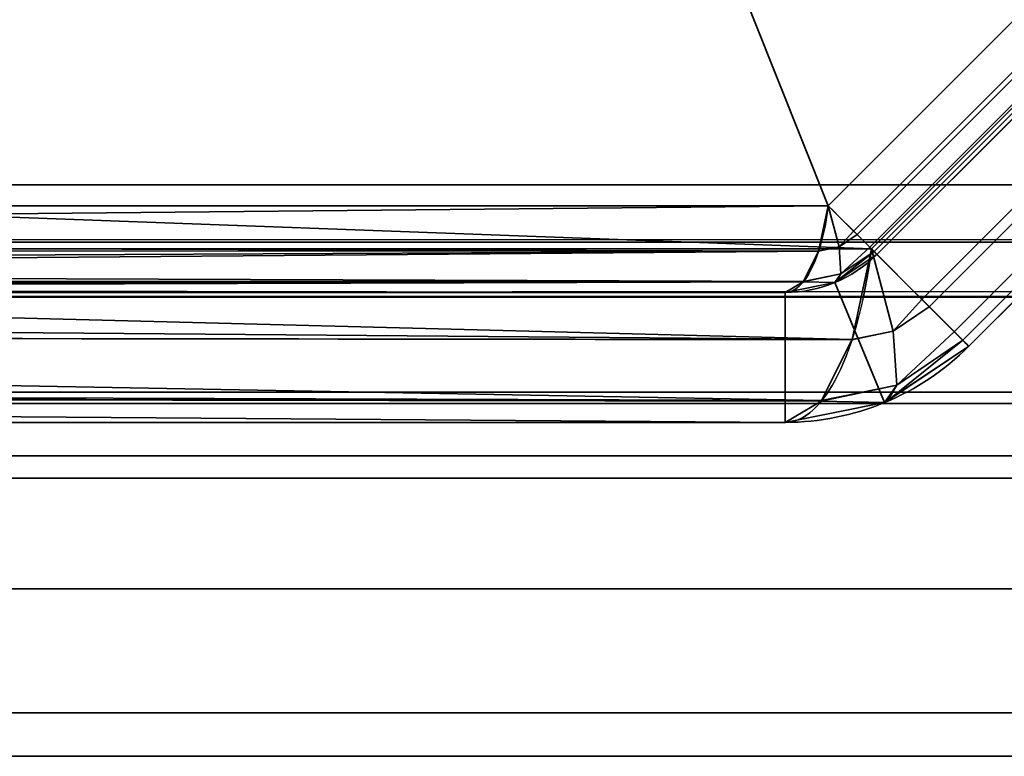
# Model space of a CAD drawing. Header units: millimetres. Extents: x -603 to 3703, y -115 to 249.
# Tile 688 of 1056: x 2475.89 to 2481.2, y -33.3 to -29.33. Entities that reach past the tile are written whole.
import ezdxf

# ---------------------------------------------------------------- set-up
doc = ezdxf.new("R2010")
doc.units = ezdxf.units.MM
doc.layers.add('151', color=7, linetype='Continuous', true_color=0xffffff)

# ---------------------------------------------------------------- blocks, each defined once
blk = doc.blocks.new('UG_SURFACE_204')
at = {"layer": '151', "color": 252, "linetype": 'Continuous', "lineweight": 35}
for points in [[(2470.8676, -6.8266, 1160.357), (2460.8266, -16.8675, 1160.357), (2460.8266, -30.3324, 1165.4195), (2480.2525, -30.3324, 1172.7232)], [(2480.2525, -30.3324, 1172.7232), (2484.3323, -26.2525, 1172.7232), (2484.3323, -6.8266, 1165.4195), (2470.8676, -6.8266, 1160.357)], [(2484.3323, -26.2525, 999.7768), (2480.2525, -30.3324, 999.7768), (2460.8266, -30.3324, 1007.0806), (2460.8266, -16.8675, 1012.143)], [(2484.5648, -26.4849, 1172.1051), (2480.485, -30.5648, 1172.1051), (2461.5266, -29.8676, 1164.7152), (2461.5266, -17.1575, 1159.9364)], [(2461.5266, -17.1575, 1012.5636), (2461.5266, -29.8676, 1007.7848), (2480.485, -30.5648, 1000.3949), (2484.5648, -26.4849, 1000.3949)], [(2480.3889, -30.4687, 1172.884), (2484.4687, -26.3888, 1172.884), (2484.3323, -26.2525, 1172.7232), (2480.2525, -30.3324, 1172.7232)], [(2484.4687, -26.3888, 999.616), (2480.3889, -30.4687, 999.616), (2480.2525, -30.3324, 999.7768), (2484.3323, -26.2525, 999.7768)], [(2484.4882, -26.4084, 1172.9071), (2484.4687, -26.3888, 1172.884), (2480.3889, -30.4687, 1172.884), (2480.4084, -30.4883, 1172.9071)], [(2480.4084, -30.4883, 999.5928), (2480.3889, -30.4687, 999.616), (2484.4687, -26.3888, 999.616), (2484.4882, -26.4084, 999.5928)], [(2480.4084, -30.4883, 1172.9071), (2480.4761, -30.556, 1173.0992), (2484.556, -26.4761, 1173.0992), (2484.4882, -26.4084, 1172.9071)], [(2484.4882, -26.4084, 999.5928), (2484.556, -26.4761, 999.4008), (2480.4761, -30.556, 999.4008), (2480.4084, -30.4883, 999.5928)], [(2484.5788, -26.499, 1173.1642), (2484.556, -26.4761, 1173.0992), (2480.4761, -30.556, 1173.0992), (2480.499, -30.5789, 1173.1642)], [(2480.499, -30.5789, 999.3358), (2480.4761, -30.556, 999.4008), (2484.556, -26.4761, 999.4008), (2484.5788, -26.499, 999.3358)], [(2484.8373, -26.7575, 1172.4267), (2480.7575, -30.8374, 1172.4267), (2480.485, -30.5648, 1172.1051), (2484.5648, -26.4849, 1172.1051)], [(2480.7575, -30.8374, 1000.0733), (2484.8373, -26.7575, 1000.0733), (2484.5648, -26.4849, 1000.3949), (2480.485, -30.5648, 1000.3949)], [(2480.499, -30.5789, 1173.1642), (2480.515, -30.595, 1173.3412), (2484.5951, -26.5151, 1173.3412), (2484.5788, -26.499, 1173.1642)], [(2484.5788, -26.499, 999.3358), (2484.5951, -26.5151, 999.1588), (2480.515, -30.595, 999.1588), (2480.499, -30.5789, 999.3358)], [(2484.5951, -26.5151, 1173.3412), (2480.515, -30.595, 1173.3412), (2480.515, -30.595, 1191.25), (2484.5951, -26.5151, 1191.25)], [(2480.515, -30.595, 999.1588), (2484.5951, -26.5151, 999.1588), (2484.5951, -26.5151, 981.25), (2480.515, -30.595, 981.25)], [(2484.5951, -26.5151, 1191.25), (2480.515, -30.595, 1191.25), (2481.01, -31.09, 1191.25), (2485.09, -27.01, 1191.25)], [(2485.09, -27.01, 981.25), (2481.01, -31.09, 981.25), (2480.515, -30.595, 981.25), (2484.5951, -26.5151, 981.25)], [(2480.7968, -30.8767, 1172.4731), (2480.7575, -30.8374, 1172.4267), (2484.8373, -26.7575, 1172.4267), (2484.8766, -26.7968, 1172.4731)], [(2484.8766, -26.7968, 1000.0269), (2484.8373, -26.7575, 1000.0733), (2480.7575, -30.8374, 1000.0733), (2480.7968, -30.8767, 1000.0269)], [(2484.8766, -26.7968, 1172.4731), (2485.0121, -26.9321, 1172.8572), (2480.932, -31.012, 1172.8572), (2480.7968, -30.8767, 1172.4731)], [(2480.7968, -30.8767, 1000.0269), (2480.932, -31.012, 999.6428), (2485.0121, -26.9321, 999.6428), (2484.8766, -26.7968, 1000.0269)], [(2480.978, -31.0578, 1172.9873), (2480.932, -31.012, 1172.8572), (2485.0121, -26.9321, 1172.8572), (2485.0578, -26.9779, 1172.9873)], [(2485.0578, -26.9779, 999.5127), (2485.0121, -26.9321, 999.6428), (2480.932, -31.012, 999.6428), (2480.978, -31.0578, 999.5127)], [(2485.0578, -26.9779, 1172.9873), (2485.09, -27.01, 1173.3412), (2481.01, -31.09, 1173.3412), (2480.978, -31.0578, 1172.9873)], [(2480.978, -31.0578, 999.5127), (2481.01, -31.09, 999.1588), (2485.09, -27.01, 999.1588), (2485.0578, -26.9779, 999.5127)], [(2481.01, -31.09, 1173.3412), (2485.09, -27.01, 1173.3412), (2485.09, -27.01, 1191.25), (2481.01, -31.09, 1191.25)], [(2485.09, -27.01, 999.1588), (2481.01, -31.09, 999.1588), (2481.01, -31.09, 981.25), (2485.09, -27.01, 981.25)], [(2480.485, -30.5648, 1172.1051), (2461.4074, -30.5648, 1164.9325), (2461.5266, -29.8676, 1164.7152)], [(2461.5266, -29.8676, 1007.7848), (2461.4074, -30.5648, 1007.5675), (2480.485, -30.5648, 1000.3949)], [(2480.2525, -30.3324, 1172.7232), (2460.8266, -30.3324, 1165.4195), (2460.7909, -30.5217, 1165.5146)], [(2460.7909, -30.5217, 1165.5146), (2480.2003, -30.5765, 1172.8617), (2480.2525, -30.3324, 1172.7232)], [(2480.2525, -30.3324, 999.7768), (2480.2003, -30.5765, 999.6383), (2460.7909, -30.5217, 1006.9854)], [(2460.7909, -30.5217, 1006.9854), (2460.8266, -30.3324, 1007.0806), (2480.2525, -30.3324, 999.7768)], [(2480.3112, -30.5545, 999.6045), (2480.2001, -30.578, 999.6375), (2480.2003, -30.5765, 999.6383), (2480.2525, -30.3324, 999.7768)], [(2480.3112, -30.5545, 1172.8954), (2480.2525, -30.3324, 1172.7232), (2480.2003, -30.5765, 1172.8617)], [(2480.3889, -30.4687, 1172.884), (2480.2525, -30.3324, 1172.7232), (2480.3112, -30.5545, 1172.8954)], [(2480.3112, -30.5545, 999.6045), (2480.2525, -30.3324, 999.7768), (2480.3889, -30.4687, 999.616)], [(2480.3112, -30.5545, 1172.8954), (2480.4084, -30.4883, 1172.9071), (2480.3889, -30.4687, 1172.884)], [(2480.3889, -30.4687, 999.616), (2480.4084, -30.4883, 999.5928), (2480.3112, -30.5545, 999.6045)], [(2460.7909, -30.5217, 1165.5146), (2460.7728, -30.5714, 1165.5626), (2480.2003, -30.5765, 1172.8617)], [(2480.2003, -30.5765, 999.6383), (2460.7728, -30.5714, 1006.9374), (2460.7909, -30.5217, 1006.9854)], [(2480.4761, -30.556, 1173.0992), (2480.4084, -30.4883, 1172.9071), (2480.3112, -30.5545, 1172.8954), (2480.3209, -30.7002, 1173.1429)], [(2480.3209, -30.7002, 999.3571), (2480.3112, -30.5545, 999.6045), (2480.4084, -30.4883, 999.5928), (2480.4761, -30.556, 999.4008)], [(2480.2001, -30.578, 999.6375), (2460.6915, -30.7352, 1006.721), (2460.7365, -30.6713, 1006.8412)], [(2480.2001, -30.578, 999.6375), (2480.1183, -30.7412, 999.4201), (2460.6915, -30.7352, 1006.721)], [(2480.2001, -30.578, 1172.8625), (2460.7728, -30.5714, 1165.5626), (2460.7365, -30.6713, 1165.6588)], [(2480.2001, -30.578, 999.6375), (2460.7365, -30.6713, 1006.8412), (2460.7728, -30.5714, 1006.9374)], [(2480.1183, -30.7412, 1173.08), (2480.2001, -30.578, 1172.8625), (2460.7365, -30.6713, 1165.6588)], [(2480.2001, -30.578, 1172.8625), (2480.2003, -30.5765, 1172.8617), (2460.7728, -30.5714, 1165.5626)], [(2460.7728, -30.5714, 1006.9374), (2480.2003, -30.5765, 999.6383), (2480.2001, -30.578, 999.6375)], [(2480.3808, -31.0531, 1172.3822), (2461.1847, -30.895, 1165.0285), (2461.4074, -30.5648, 1164.9325)], [(2461.4074, -30.5648, 1007.5675), (2461.1847, -30.895, 1007.4716), (2480.3808, -31.0531, 1000.1178)], [(2461.4074, -30.5648, 1164.9325), (2480.485, -30.5648, 1172.1051), (2480.3808, -31.0531, 1172.3822)], [(2480.3808, -31.0531, 1000.1178), (2480.485, -30.5648, 1000.3949), (2461.4074, -30.5648, 1007.5675)], [(2480.3209, -30.7002, 1173.1429), (2480.3112, -30.5545, 1172.8954), (2480.2001, -30.578, 1172.8625), (2480.1183, -30.7412, 1173.08)], [(2480.1183, -30.7412, 999.4201), (2480.2001, -30.578, 999.6375), (2480.3112, -30.5545, 999.6045), (2480.3209, -30.7002, 999.3571)], [(2480.2003, -30.5765, 1172.8617), (2480.2001, -30.578, 1172.8625), (2480.3112, -30.5545, 1172.8954)], [(2480.2957, -30.7416, 1173.3412), (2480.515, -30.595, 1173.3412), (2480.499, -30.5789, 1173.1642)], [(2480.499, -30.5789, 1173.1642), (2480.3209, -30.7002, 1173.1429), (2480.2957, -30.7416, 1173.3412)], [(2480.2957, -30.7416, 999.1588), (2480.3209, -30.7002, 999.3571), (2480.499, -30.5789, 999.3358)], [(2480.499, -30.5789, 999.3358), (2480.515, -30.595, 999.1588), (2480.2957, -30.7416, 999.1588)], [(2480.3209, -30.7002, 1173.1429), (2480.499, -30.5789, 1173.1642), (2480.4761, -30.556, 1173.0992)], [(2480.4761, -30.556, 999.4008), (2480.499, -30.5789, 999.3358), (2480.3209, -30.7002, 999.3571)], [(2480.3808, -31.0531, 1172.3822), (2480.485, -30.5648, 1172.1051), (2480.6023, -31.0091, 1172.4497)], [(2480.6023, -31.0091, 1000.0502), (2480.485, -30.5648, 1000.3949), (2480.3808, -31.0531, 1000.1178)], [(2480.6023, -31.0091, 1172.4497), (2480.485, -30.5648, 1172.1051), (2480.7575, -30.8374, 1172.4267)], [(2480.7575, -30.8374, 1000.0733), (2480.485, -30.5648, 1000.3949), (2480.6023, -31.0091, 1000.0502)], [(2480.288, -30.7467, 1191.25), (2480.515, -30.595, 1191.25), (2480.515, -30.595, 1173.3412), (2480.2957, -30.7416, 1173.3412)], [(2480.515, -30.595, 981.25), (2480.288, -30.7467, 981.25), (2480.288, -30.7467, 999.1588), (2480.2957, -30.7416, 999.1588)], [(2480.515, -30.595, 1191.25), (2480.288, -30.7467, 1191.25), (2480.5558, -31.3934, 1191.25), (2481.01, -31.09, 1191.25)], [(2481.01, -31.09, 981.25), (2480.5558, -31.3934, 981.25), (2480.288, -30.7467, 981.25), (2480.515, -30.595, 981.25)], [(2480.2957, -30.7416, 999.1588), (2480.515, -30.595, 999.1588), (2480.515, -30.595, 981.25)], [(2460.7365, -30.6713, 1165.6588), (2460.6915, -30.7352, 1165.779), (2480.1183, -30.7412, 1173.08)], [(2480.1173, -30.7431, 999.4175), (2460.5942, -30.8, 1006.4625), (2460.669, -30.767, 1006.6612)], [(2480.1173, -30.7431, 999.4175), (2480.02, -30.8, 999.1588), (2460.5942, -30.8, 1006.4625)], [(2480.1173, -30.7431, 1173.0825), (2460.6915, -30.7352, 1165.779), (2460.669, -30.767, 1165.8388)], [(2480.1173, -30.7431, 999.4175), (2460.669, -30.767, 1006.6612), (2460.6915, -30.7352, 1006.721)], [(2480.02, -30.8, 1173.3412), (2480.1173, -30.7431, 1173.0825), (2460.669, -30.767, 1165.8388)], [(2480.1173, -30.7431, 1173.0825), (2480.1183, -30.7412, 1173.08), (2460.6915, -30.7352, 1165.779)], [(2460.6915, -30.7352, 1006.721), (2480.1183, -30.7412, 999.4201), (2480.1173, -30.7431, 999.4175)], [(2480.1173, -30.7431, 1173.0825), (2480.02, -30.8, 1173.3412), (2480.288, -30.7467, 1173.3412)], [(2480.288, -30.7467, 999.1588), (2480.02, -30.8, 999.1588), (2480.1173, -30.7431, 999.4175)], [(2480.288, -30.7467, 1173.3412), (2480.3209, -30.7002, 1173.1429), (2480.1173, -30.7431, 1173.0825)], [(2480.1183, -30.7412, 1173.08), (2480.1173, -30.7431, 1173.0825), (2480.3209, -30.7002, 1173.1429)], [(2480.3209, -30.7002, 999.3571), (2480.1173, -30.7431, 999.4175), (2480.1183, -30.7412, 999.4201)], [(2480.1173, -30.7431, 999.4175), (2480.3209, -30.7002, 999.3571), (2480.288, -30.7467, 999.1588)], [(2480.288, -30.7467, 1173.3412), (2480.2957, -30.7416, 1173.3412), (2480.3209, -30.7002, 1173.1429)], [(2480.3209, -30.7002, 999.3571), (2480.2957, -30.7416, 999.1588), (2480.288, -30.7467, 999.1588)], [(2480.2957, -30.7416, 1173.3412), (2480.288, -30.7467, 1173.3412), (2480.288, -30.7467, 1191.25)], [(2460.669, -30.767, 1165.8388), (2460.5942, -30.8, 1166.0376), (2480.02, -30.8, 1173.3412)], [(2480.02, -30.8, 1173.3412), (2480.02, -30.8, 1191.25), (2480.288, -30.7467, 1191.25), (2480.288, -30.7467, 1173.3412)], [(2480.02, -30.8, 981.25), (2480.02, -30.8, 999.1588), (2480.288, -30.7467, 999.1588), (2480.288, -30.7467, 981.25)], [(2480.02, -31.5, 1191.25), (2480.5558, -31.3934, 1191.25), (2480.288, -30.7467, 1191.25), (2480.02, -30.8, 1191.25)], [(2480.02, -30.8, 981.25), (2480.288, -30.7467, 981.25), (2480.5558, -31.3934, 981.25), (2480.02, -31.5, 981.25)], [(2460.5942, -30.8, 1006.4625), (2480.02, -30.8, 999.1588), (2480.02, -30.8, 981.25), (2459.6, -30.8, 981.25)], [(2480.02, -31.5, 981.25), (2459.6, -31.5, 981.25), (2459.6, -30.8, 981.25), (2480.02, -30.8, 981.25)], [(2480.02, -30.8, 1173.3412), (2460.5942, -30.8, 1166.0376), (2461, -30.8, 1166.25)], [(2461, -30.8, 1166.25), (2480.02, -30.8, 1191.25), (2480.02, -30.8, 1173.3412)], [(2461, -30.8, 1166.25), (2463.0001, -30.8, 1191.25), (2480.02, -30.8, 1191.25)], [(2480.02, -30.8, 1191.25), (2463.0001, -30.8, 1191.25), (2463.0001, -31.5, 1191.25), (2480.02, -31.5, 1191.25)], [(2480.7575, -30.8374, 1172.4267), (2480.7968, -30.8767, 1172.4731), (2480.6023, -31.0091, 1172.4497)], [(2480.6023, -31.0091, 1000.0502), (2480.7968, -30.8767, 1000.0269), (2480.7575, -30.8374, 1000.0733)], [(2480.3808, -31.0531, 1172.3822), (2460.9883, -31.0309, 1165.1131), (2461.1847, -30.895, 1165.0285)], [(2461.1847, -30.895, 1007.4716), (2460.9883, -31.0309, 1007.3869), (2480.3808, -31.0531, 1000.1178)], [(2480.6216, -31.3003, 1172.9445), (2480.6023, -31.0091, 1172.4497), (2480.7968, -30.8767, 1172.4731), (2480.932, -31.012, 1172.8572)], [(2480.932, -31.012, 999.6428), (2480.7968, -30.8767, 1000.0269), (2480.6023, -31.0091, 1000.0502), (2480.6216, -31.3003, 999.5555)], [(2480.2165, -31.3824, 1172.8187), (2480.3801, -31.056, 1172.3839), (2480.6023, -31.0091, 1172.4497), (2480.6216, -31.3003, 1172.9445)], [(2480.6216, -31.3003, 999.5555), (2480.6023, -31.0091, 1000.0502), (2480.3801, -31.056, 1000.1161), (2480.2165, -31.3824, 999.6814)], [(2480.6023, -31.0091, 1172.4497), (2480.3801, -31.056, 1172.3839), (2480.3808, -31.0531, 1172.3822)], [(2480.3808, -31.0531, 1000.1178), (2480.3801, -31.056, 1000.1161), (2480.6023, -31.0091, 1000.0502)], [(2480.2165, -31.3824, 1172.8187), (2460.5734, -31.3178, 1165.2919), (2460.9883, -31.0309, 1165.1131)], [(2460.9883, -31.0309, 1007.3869), (2460.5734, -31.3178, 1007.2081), (2480.2165, -31.3824, 999.6814)], [(2460.9883, -31.0309, 1165.1131), (2480.3808, -31.0531, 1172.3822), (2480.3801, -31.056, 1172.3839)], [(2460.9883, -31.0309, 1165.1131), (2480.3801, -31.056, 1172.3839), (2480.2165, -31.3824, 1172.8187)], [(2480.2165, -31.3824, 999.6814), (2480.3801, -31.056, 1000.1161), (2460.9883, -31.0309, 1007.3869)], [(2480.3801, -31.056, 1000.1161), (2480.3808, -31.0531, 1000.1178), (2460.9883, -31.0309, 1007.3869)], [(2480.5713, -31.3832, 1173.3412), (2480.6216, -31.3003, 1172.9445), (2480.978, -31.0578, 1172.9873)], [(2480.978, -31.0578, 1172.9873), (2481.01, -31.09, 1173.3412), (2480.5713, -31.3832, 1173.3412)], [(2480.5713, -31.3832, 999.1588), (2481.01, -31.09, 999.1588), (2480.978, -31.0578, 999.5127)], [(2480.978, -31.0578, 999.5127), (2480.6216, -31.3003, 999.5555), (2480.5713, -31.3832, 999.1588)], [(2480.932, -31.012, 1172.8572), (2480.978, -31.0578, 1172.9873), (2480.6216, -31.3003, 1172.9445)], [(2480.6216, -31.3003, 999.5555), (2480.978, -31.0578, 999.5127), (2480.932, -31.012, 999.6428)], [(2481.01, -31.09, 1191.25), (2480.5558, -31.3934, 1191.25), (2480.5558, -31.3934, 1173.3412), (2480.5713, -31.3832, 1173.3412)], [(2480.5558, -31.3934, 981.25), (2481.01, -31.09, 981.25), (2481.01, -31.09, 999.1588), (2480.5713, -31.3832, 999.1588)], [(2480.5713, -31.3832, 1173.3412), (2481.01, -31.09, 1173.3412), (2481.01, -31.09, 1191.25)], [(2480.2165, -31.3824, 1172.8187), (2460.3882, -31.3547, 1165.3718), (2460.5734, -31.3178, 1165.2919)], [(2460.5734, -31.3178, 1007.2081), (2460.3882, -31.3547, 1007.1282), (2480.2165, -31.3824, 999.6814)], [(2480.6216, -31.3003, 1172.9445), (2480.2146, -31.3863, 1172.8238), (2480.2165, -31.3824, 1172.8187)], [(2480.2146, -31.3863, 1172.8238), (2480.6216, -31.3003, 1172.9445), (2480.5558, -31.3934, 1173.3412)], [(2480.5558, -31.3934, 999.1588), (2480.6216, -31.3003, 999.5555), (2480.2146, -31.3863, 999.6762)], [(2480.2165, -31.3824, 999.6814), (2480.2146, -31.3863, 999.6762), (2480.6216, -31.3003, 999.5555)], [(2480.6216, -31.3003, 1172.9445), (2480.5713, -31.3832, 1173.3412), (2480.5558, -31.3934, 1173.3412)], [(2480.5558, -31.3934, 999.1588), (2480.5713, -31.3832, 999.1588), (2480.6216, -31.3003, 999.5555)], [(2480.02, -31.5, 1173.3412), (2459.6589, -31.5, 1165.6859), (2460.3882, -31.3547, 1165.3718)], [(2460.3882, -31.3547, 1007.1282), (2459.6589, -31.5, 1006.8141), (2480.02, -31.5, 999.1588)], [(2460.3882, -31.3547, 1165.3718), (2480.2165, -31.3824, 1172.8187), (2480.2146, -31.3863, 1172.8238)], [(2460.3882, -31.3547, 1165.3718), (2480.2146, -31.3863, 1172.8238), (2480.02, -31.5, 1173.3412)], [(2480.02, -31.5, 999.1588), (2480.2146, -31.3863, 999.6762), (2460.3882, -31.3547, 1007.1282)], [(2480.2146, -31.3863, 999.6762), (2480.2165, -31.3824, 999.6814), (2460.3882, -31.3547, 1007.1282)], [(2480.5558, -31.3934, 1173.3412), (2480.02, -31.5, 1173.3412), (2480.2146, -31.3863, 1172.8238)], [(2480.2146, -31.3863, 999.6762), (2480.02, -31.5, 999.1588), (2480.5558, -31.3934, 999.1588)], [(2480.5558, -31.3934, 1173.3412), (2480.5558, -31.3934, 1191.25), (2480.02, -31.5, 1191.25), (2480.02, -31.5, 1173.3412)], [(2480.5558, -31.3934, 981.25), (2480.5558, -31.3934, 999.1588), (2480.02, -31.5, 999.1588), (2480.02, -31.5, 981.25)], [(2480.5713, -31.3832, 999.1588), (2480.5558, -31.3934, 999.1588), (2480.5558, -31.3934, 981.25)], [(2459.6, -31.5, 981.25), (2480.02, -31.5, 981.25), (2480.02, -31.5, 999.1588), (2459.6589, -31.5, 1006.8141)], [(2461, -31.5, 1166.25), (2459.6589, -31.5, 1165.6859), (2480.02, -31.5, 1173.3412)], [(2480.02, -31.5, 1173.3412), (2480.02, -31.5, 1191.25), (2463.0001, -31.5, 1191.25), (2461, -31.5, 1178.6225)], [(2461, -31.5, 1178.6225), (2461, -31.5, 1166.25), (2480.02, -31.5, 1173.3412)]]:
    blk.add_3dface(points, dxfattribs=at)
blk = doc.blocks.new('UG_SURFACE_220')
at = {"layer": '151', "color": 252, "linetype": 'Continuous', "lineweight": 35}
for points in [[(2470.8676, -6.8266, 1160.357), (2460.8266, -16.8675, 1160.357), (2460.8266, -30.3324, 1165.4195), (2480.2525, -30.3324, 1172.7232)], [(2480.2525, -30.3324, 1172.7232), (2484.3323, -26.2525, 1172.7232), (2484.3323, -6.8266, 1165.4195), (2470.8676, -6.8266, 1160.357)], [(2484.3323, -26.2525, 999.7768), (2480.2525, -30.3324, 999.7768), (2460.8266, -30.3324, 1007.0806), (2460.8266, -16.8675, 1012.143)], [(2484.5648, -26.4849, 1172.1051), (2480.485, -30.5648, 1172.1051), (2461.5266, -29.8676, 1164.7152), (2461.5266, -17.1575, 1159.9364)], [(2461.5266, -17.1575, 1012.5636), (2461.5266, -29.8676, 1007.7848), (2480.485, -30.5648, 1000.3949), (2484.5648, -26.4849, 1000.3949)], [(2480.3889, -30.4687, 1172.884), (2484.4687, -26.3888, 1172.884), (2484.3323, -26.2525, 1172.7232), (2480.2525, -30.3324, 1172.7232)], [(2484.4687, -26.3888, 999.616), (2480.3889, -30.4687, 999.616), (2480.2525, -30.3324, 999.7768), (2484.3323, -26.2525, 999.7768)], [(2484.4882, -26.4084, 1172.9071), (2484.4687, -26.3888, 1172.884), (2480.3889, -30.4687, 1172.884), (2480.4084, -30.4883, 1172.9071)], [(2480.4084, -30.4883, 999.5928), (2480.3889, -30.4687, 999.616), (2484.4687, -26.3888, 999.616), (2484.4882, -26.4084, 999.5928)], [(2480.4084, -30.4883, 1172.9071), (2480.4761, -30.556, 1173.0992), (2484.556, -26.4761, 1173.0992), (2484.4882, -26.4084, 1172.9071)], [(2484.4882, -26.4084, 999.5928), (2484.556, -26.4761, 999.4008), (2480.4761, -30.556, 999.4008), (2480.4084, -30.4883, 999.5928)], [(2484.5788, -26.499, 1173.1642), (2484.556, -26.4761, 1173.0992), (2480.4761, -30.556, 1173.0992), (2480.499, -30.5789, 1173.1642)], [(2480.499, -30.5789, 999.3358), (2480.4761, -30.556, 999.4008), (2484.556, -26.4761, 999.4008), (2484.5788, -26.499, 999.3358)], [(2484.8373, -26.7575, 1172.4267), (2480.7575, -30.8374, 1172.4267), (2480.485, -30.5648, 1172.1051), (2484.5648, -26.4849, 1172.1051)], [(2480.7575, -30.8374, 1000.0733), (2484.8373, -26.7575, 1000.0733), (2484.5648, -26.4849, 1000.3949), (2480.485, -30.5648, 1000.3949)], [(2480.499, -30.5789, 1173.1642), (2480.515, -30.595, 1173.3412), (2484.5951, -26.5151, 1173.3412), (2484.5788, -26.499, 1173.1642)], [(2484.5788, -26.499, 999.3358), (2484.5951, -26.5151, 999.1588), (2480.515, -30.595, 999.1588), (2480.499, -30.5789, 999.3358)], [(2484.5951, -26.5151, 1173.3412), (2480.515, -30.595, 1173.3412), (2480.515, -30.595, 1191.25), (2484.5951, -26.5151, 1191.25)], [(2480.515, -30.595, 999.1588), (2484.5951, -26.5151, 999.1588), (2484.5951, -26.5151, 981.25), (2480.515, -30.595, 981.25)], [(2484.5951, -26.5151, 1191.25), (2480.515, -30.595, 1191.25), (2481.01, -31.09, 1191.25), (2485.09, -27.01, 1191.25)], [(2485.09, -27.01, 981.25), (2481.01, -31.09, 981.25), (2480.515, -30.595, 981.25), (2484.5951, -26.5151, 981.25)], [(2480.7968, -30.8767, 1172.4731), (2480.7575, -30.8374, 1172.4267), (2484.8373, -26.7575, 1172.4267), (2484.8766, -26.7968, 1172.4731)], [(2484.8766, -26.7968, 1000.0269), (2484.8373, -26.7575, 1000.0733), (2480.7575, -30.8374, 1000.0733), (2480.7968, -30.8767, 1000.0269)], [(2484.8766, -26.7968, 1172.4731), (2485.0121, -26.9321, 1172.8572), (2480.932, -31.012, 1172.8572), (2480.7968, -30.8767, 1172.4731)], [(2480.7968, -30.8767, 1000.0269), (2480.932, -31.012, 999.6428), (2485.0121, -26.9321, 999.6428), (2484.8766, -26.7968, 1000.0269)], [(2480.978, -31.0578, 1172.9873), (2480.932, -31.012, 1172.8572), (2485.0121, -26.9321, 1172.8572), (2485.0578, -26.9779, 1172.9873)], [(2485.0578, -26.9779, 999.5127), (2485.0121, -26.9321, 999.6428), (2480.932, -31.012, 999.6428), (2480.978, -31.0578, 999.5127)], [(2485.0578, -26.9779, 1172.9873), (2485.09, -27.01, 1173.3412), (2481.01, -31.09, 1173.3412), (2480.978, -31.0578, 1172.9873)], [(2480.978, -31.0578, 999.5127), (2481.01, -31.09, 999.1588), (2485.09, -27.01, 999.1588), (2485.0578, -26.9779, 999.5127)], [(2481.01, -31.09, 1173.3412), (2485.09, -27.01, 1173.3412), (2485.09, -27.01, 1191.25), (2481.01, -31.09, 1191.25)], [(2485.09, -27.01, 999.1588), (2481.01, -31.09, 999.1588), (2481.01, -31.09, 981.25), (2485.09, -27.01, 981.25)], [(2480.485, -30.5648, 1172.1051), (2461.4074, -30.5648, 1164.9325), (2461.5266, -29.8676, 1164.7152)], [(2461.5266, -29.8676, 1007.7848), (2461.4074, -30.5648, 1007.5675), (2480.485, -30.5648, 1000.3949)], [(2480.2525, -30.3324, 1172.7232), (2460.8266, -30.3324, 1165.4195), (2460.7909, -30.5217, 1165.5146)], [(2460.7909, -30.5217, 1165.5146), (2480.2003, -30.5765, 1172.8617), (2480.2525, -30.3324, 1172.7232)], [(2480.2525, -30.3324, 999.7768), (2480.2003, -30.5765, 999.6383), (2460.7909, -30.5217, 1006.9854)], [(2460.7909, -30.5217, 1006.9854), (2460.8266, -30.3324, 1007.0806), (2480.2525, -30.3324, 999.7768)], [(2480.3112, -30.5545, 999.6045), (2480.2001, -30.578, 999.6375), (2480.2003, -30.5765, 999.6383), (2480.2525, -30.3324, 999.7768)], [(2480.3112, -30.5545, 1172.8954), (2480.2525, -30.3324, 1172.7232), (2480.2003, -30.5765, 1172.8617)], [(2480.3889, -30.4687, 1172.884), (2480.2525, -30.3324, 1172.7232), (2480.3112, -30.5545, 1172.8954)], [(2480.3112, -30.5545, 999.6045), (2480.2525, -30.3324, 999.7768), (2480.3889, -30.4687, 999.616)], [(2480.3112, -30.5545, 1172.8954), (2480.4084, -30.4883, 1172.9071), (2480.3889, -30.4687, 1172.884)], [(2480.3889, -30.4687, 999.616), (2480.4084, -30.4883, 999.5928), (2480.3112, -30.5545, 999.6045)], [(2460.7909, -30.5217, 1165.5146), (2460.7728, -30.5714, 1165.5626), (2480.2003, -30.5765, 1172.8617)], [(2480.2003, -30.5765, 999.6383), (2460.7728, -30.5714, 1006.9374), (2460.7909, -30.5217, 1006.9854)], [(2480.4761, -30.556, 1173.0992), (2480.4084, -30.4883, 1172.9071), (2480.3112, -30.5545, 1172.8954), (2480.3209, -30.7002, 1173.1429)], [(2480.3209, -30.7002, 999.3571), (2480.3112, -30.5545, 999.6045), (2480.4084, -30.4883, 999.5928), (2480.4761, -30.556, 999.4008)], [(2480.2001, -30.578, 999.6375), (2460.6915, -30.7352, 1006.721), (2460.7365, -30.6713, 1006.8412)], [(2480.2001, -30.578, 999.6375), (2480.1183, -30.7412, 999.4201), (2460.6915, -30.7352, 1006.721)], [(2480.2001, -30.578, 1172.8625), (2460.7728, -30.5714, 1165.5626), (2460.7365, -30.6713, 1165.6588)], [(2480.2001, -30.578, 999.6375), (2460.7365, -30.6713, 1006.8412), (2460.7728, -30.5714, 1006.9374)], [(2480.1183, -30.7412, 1173.08), (2480.2001, -30.578, 1172.8625), (2460.7365, -30.6713, 1165.6588)], [(2480.2001, -30.578, 1172.8625), (2480.2003, -30.5765, 1172.8617), (2460.7728, -30.5714, 1165.5626)], [(2460.7728, -30.5714, 1006.9374), (2480.2003, -30.5765, 999.6383), (2480.2001, -30.578, 999.6375)], [(2480.3808, -31.0531, 1172.3822), (2461.1847, -30.895, 1165.0285), (2461.4074, -30.5648, 1164.9325)], [(2461.4074, -30.5648, 1007.5675), (2461.1847, -30.895, 1007.4716), (2480.3808, -31.0531, 1000.1178)], [(2461.4074, -30.5648, 1164.9325), (2480.485, -30.5648, 1172.1051), (2480.3808, -31.0531, 1172.3822)], [(2480.3808, -31.0531, 1000.1178), (2480.485, -30.5648, 1000.3949), (2461.4074, -30.5648, 1007.5675)], [(2480.3209, -30.7002, 1173.1429), (2480.3112, -30.5545, 1172.8954), (2480.2001, -30.578, 1172.8625), (2480.1183, -30.7412, 1173.08)], [(2480.1183, -30.7412, 999.4201), (2480.2001, -30.578, 999.6375), (2480.3112, -30.5545, 999.6045), (2480.3209, -30.7002, 999.3571)], [(2480.2003, -30.5765, 1172.8617), (2480.2001, -30.578, 1172.8625), (2480.3112, -30.5545, 1172.8954)], [(2480.2957, -30.7416, 1173.3412), (2480.515, -30.595, 1173.3412), (2480.499, -30.5789, 1173.1642)], [(2480.499, -30.5789, 1173.1642), (2480.3209, -30.7002, 1173.1429), (2480.2957, -30.7416, 1173.3412)], [(2480.2957, -30.7416, 999.1588), (2480.3209, -30.7002, 999.3571), (2480.499, -30.5789, 999.3358)], [(2480.499, -30.5789, 999.3358), (2480.515, -30.595, 999.1588), (2480.2957, -30.7416, 999.1588)], [(2480.3209, -30.7002, 1173.1429), (2480.499, -30.5789, 1173.1642), (2480.4761, -30.556, 1173.0992)], [(2480.4761, -30.556, 999.4008), (2480.499, -30.5789, 999.3358), (2480.3209, -30.7002, 999.3571)], [(2480.3808, -31.0531, 1172.3822), (2480.485, -30.5648, 1172.1051), (2480.6023, -31.0091, 1172.4497)], [(2480.6023, -31.0091, 1000.0502), (2480.485, -30.5648, 1000.3949), (2480.3808, -31.0531, 1000.1178)], [(2480.6023, -31.0091, 1172.4497), (2480.485, -30.5648, 1172.1051), (2480.7575, -30.8374, 1172.4267)], [(2480.7575, -30.8374, 1000.0733), (2480.485, -30.5648, 1000.3949), (2480.6023, -31.0091, 1000.0502)], [(2480.288, -30.7467, 1191.25), (2480.515, -30.595, 1191.25), (2480.515, -30.595, 1173.3412), (2480.2957, -30.7416, 1173.3412)], [(2480.515, -30.595, 981.25), (2480.288, -30.7467, 981.25), (2480.288, -30.7467, 999.1588), (2480.2957, -30.7416, 999.1588)], [(2480.515, -30.595, 1191.25), (2480.288, -30.7467, 1191.25), (2480.5558, -31.3934, 1191.25), (2481.01, -31.09, 1191.25)], [(2481.01, -31.09, 981.25), (2480.5558, -31.3934, 981.25), (2480.288, -30.7467, 981.25), (2480.515, -30.595, 981.25)], [(2480.2957, -30.7416, 999.1588), (2480.515, -30.595, 999.1588), (2480.515, -30.595, 981.25)], [(2460.7365, -30.6713, 1165.6588), (2460.6915, -30.7352, 1165.779), (2480.1183, -30.7412, 1173.08)], [(2480.1173, -30.7431, 999.4175), (2460.5942, -30.8, 1006.4625), (2460.669, -30.767, 1006.6612)], [(2480.1173, -30.7431, 999.4175), (2480.02, -30.8, 999.1588), (2460.5942, -30.8, 1006.4625)], [(2480.1173, -30.7431, 1173.0825), (2460.6915, -30.7352, 1165.779), (2460.669, -30.767, 1165.8388)], [(2480.1173, -30.7431, 999.4175), (2460.669, -30.767, 1006.6612), (2460.6915, -30.7352, 1006.721)], [(2480.02, -30.8, 1173.3412), (2480.1173, -30.7431, 1173.0825), (2460.669, -30.767, 1165.8388)], [(2480.1173, -30.7431, 1173.0825), (2480.1183, -30.7412, 1173.08), (2460.6915, -30.7352, 1165.779)], [(2460.6915, -30.7352, 1006.721), (2480.1183, -30.7412, 999.4201), (2480.1173, -30.7431, 999.4175)], [(2480.1173, -30.7431, 1173.0825), (2480.02, -30.8, 1173.3412), (2480.288, -30.7467, 1173.3412)], [(2480.288, -30.7467, 999.1588), (2480.02, -30.8, 999.1588), (2480.1173, -30.7431, 999.4175)], [(2480.288, -30.7467, 1173.3412), (2480.3209, -30.7002, 1173.1429), (2480.1173, -30.7431, 1173.0825)], [(2480.1183, -30.7412, 1173.08), (2480.1173, -30.7431, 1173.0825), (2480.3209, -30.7002, 1173.1429)], [(2480.3209, -30.7002, 999.3571), (2480.1173, -30.7431, 999.4175), (2480.1183, -30.7412, 999.4201)], [(2480.1173, -30.7431, 999.4175), (2480.3209, -30.7002, 999.3571), (2480.288, -30.7467, 999.1588)], [(2480.288, -30.7467, 1173.3412), (2480.2957, -30.7416, 1173.3412), (2480.3209, -30.7002, 1173.1429)], [(2480.3209, -30.7002, 999.3571), (2480.2957, -30.7416, 999.1588), (2480.288, -30.7467, 999.1588)], [(2480.2957, -30.7416, 1173.3412), (2480.288, -30.7467, 1173.3412), (2480.288, -30.7467, 1191.25)], [(2460.669, -30.767, 1165.8388), (2460.5942, -30.8, 1166.0376), (2480.02, -30.8, 1173.3412)], [(2480.02, -30.8, 1173.3412), (2480.02, -30.8, 1191.25), (2480.288, -30.7467, 1191.25), (2480.288, -30.7467, 1173.3412)], [(2480.02, -30.8, 981.25), (2480.02, -30.8, 999.1588), (2480.288, -30.7467, 999.1588), (2480.288, -30.7467, 981.25)], [(2480.02, -31.5, 1191.25), (2480.5558, -31.3934, 1191.25), (2480.288, -30.7467, 1191.25), (2480.02, -30.8, 1191.25)], [(2480.02, -30.8, 981.25), (2480.288, -30.7467, 981.25), (2480.5558, -31.3934, 981.25), (2480.02, -31.5, 981.25)], [(2460.5942, -30.8, 1006.4625), (2480.02, -30.8, 999.1588), (2480.02, -30.8, 981.25), (2459.6, -30.8, 981.25)], [(2480.02, -31.5, 981.25), (2459.6, -31.5, 981.25), (2459.6, -30.8, 981.25), (2480.02, -30.8, 981.25)], [(2480.02, -30.8, 1173.3412), (2460.5942, -30.8, 1166.0376), (2461, -30.8, 1166.25)], [(2461, -30.8, 1166.25), (2480.02, -30.8, 1191.25), (2480.02, -30.8, 1173.3412)], [(2461, -30.8, 1166.25), (2463.0001, -30.8, 1191.25), (2480.02, -30.8, 1191.25)], [(2480.02, -30.8, 1191.25), (2463.0001, -30.8, 1191.25), (2463.0001, -31.5, 1191.25), (2480.02, -31.5, 1191.25)], [(2480.7575, -30.8374, 1172.4267), (2480.7968, -30.8767, 1172.4731), (2480.6023, -31.0091, 1172.4497)], [(2480.6023, -31.0091, 1000.0502), (2480.7968, -30.8767, 1000.0269), (2480.7575, -30.8374, 1000.0733)], [(2480.3808, -31.0531, 1172.3822), (2460.9883, -31.0309, 1165.1131), (2461.1847, -30.895, 1165.0285)], [(2461.1847, -30.895, 1007.4716), (2460.9883, -31.0309, 1007.3869), (2480.3808, -31.0531, 1000.1178)], [(2480.6216, -31.3003, 1172.9445), (2480.6023, -31.0091, 1172.4497), (2480.7968, -30.8767, 1172.4731), (2480.932, -31.012, 1172.8572)], [(2480.932, -31.012, 999.6428), (2480.7968, -30.8767, 1000.0269), (2480.6023, -31.0091, 1000.0502), (2480.6216, -31.3003, 999.5555)], [(2480.2165, -31.3824, 1172.8187), (2480.3801, -31.056, 1172.3839), (2480.6023, -31.0091, 1172.4497), (2480.6216, -31.3003, 1172.9445)], [(2480.6216, -31.3003, 999.5555), (2480.6023, -31.0091, 1000.0502), (2480.3801, -31.056, 1000.1161), (2480.2165, -31.3824, 999.6814)], [(2480.6023, -31.0091, 1172.4497), (2480.3801, -31.056, 1172.3839), (2480.3808, -31.0531, 1172.3822)], [(2480.3808, -31.0531, 1000.1178), (2480.3801, -31.056, 1000.1161), (2480.6023, -31.0091, 1000.0502)], [(2480.2165, -31.3824, 1172.8187), (2460.5734, -31.3178, 1165.2919), (2460.9883, -31.0309, 1165.1131)], [(2460.9883, -31.0309, 1007.3869), (2460.5734, -31.3178, 1007.2081), (2480.2165, -31.3824, 999.6814)], [(2460.9883, -31.0309, 1165.1131), (2480.3808, -31.0531, 1172.3822), (2480.3801, -31.056, 1172.3839)], [(2460.9883, -31.0309, 1165.1131), (2480.3801, -31.056, 1172.3839), (2480.2165, -31.3824, 1172.8187)], [(2480.2165, -31.3824, 999.6814), (2480.3801, -31.056, 1000.1161), (2460.9883, -31.0309, 1007.3869)], [(2480.3801, -31.056, 1000.1161), (2480.3808, -31.0531, 1000.1178), (2460.9883, -31.0309, 1007.3869)], [(2480.5713, -31.3832, 1173.3412), (2480.6216, -31.3003, 1172.9445), (2480.978, -31.0578, 1172.9873)], [(2480.978, -31.0578, 1172.9873), (2481.01, -31.09, 1173.3412), (2480.5713, -31.3832, 1173.3412)], [(2480.5713, -31.3832, 999.1588), (2481.01, -31.09, 999.1588), (2480.978, -31.0578, 999.5127)], [(2480.978, -31.0578, 999.5127), (2480.6216, -31.3003, 999.5555), (2480.5713, -31.3832, 999.1588)], [(2480.932, -31.012, 1172.8572), (2480.978, -31.0578, 1172.9873), (2480.6216, -31.3003, 1172.9445)], [(2480.6216, -31.3003, 999.5555), (2480.978, -31.0578, 999.5127), (2480.932, -31.012, 999.6428)], [(2481.01, -31.09, 1191.25), (2480.5558, -31.3934, 1191.25), (2480.5558, -31.3934, 1173.3412), (2480.5713, -31.3832, 1173.3412)], [(2480.5558, -31.3934, 981.25), (2481.01, -31.09, 981.25), (2481.01, -31.09, 999.1588), (2480.5713, -31.3832, 999.1588)], [(2480.5713, -31.3832, 1173.3412), (2481.01, -31.09, 1173.3412), (2481.01, -31.09, 1191.25)], [(2480.2165, -31.3824, 1172.8187), (2460.3882, -31.3547, 1165.3718), (2460.5734, -31.3178, 1165.2919)], [(2460.5734, -31.3178, 1007.2081), (2460.3882, -31.3547, 1007.1282), (2480.2165, -31.3824, 999.6814)], [(2480.6216, -31.3003, 1172.9445), (2480.2146, -31.3863, 1172.8238), (2480.2165, -31.3824, 1172.8187)], [(2480.2146, -31.3863, 1172.8238), (2480.6216, -31.3003, 1172.9445), (2480.5558, -31.3934, 1173.3412)], [(2480.5558, -31.3934, 999.1588), (2480.6216, -31.3003, 999.5555), (2480.2146, -31.3863, 999.6762)], [(2480.2165, -31.3824, 999.6814), (2480.2146, -31.3863, 999.6762), (2480.6216, -31.3003, 999.5555)], [(2480.6216, -31.3003, 1172.9445), (2480.5713, -31.3832, 1173.3412), (2480.5558, -31.3934, 1173.3412)], [(2480.5558, -31.3934, 999.1588), (2480.5713, -31.3832, 999.1588), (2480.6216, -31.3003, 999.5555)], [(2480.02, -31.5, 1173.3412), (2459.6589, -31.5, 1165.6859), (2460.3882, -31.3547, 1165.3718)], [(2460.3882, -31.3547, 1007.1282), (2459.6589, -31.5, 1006.8141), (2480.02, -31.5, 999.1588)], [(2460.3882, -31.3547, 1165.3718), (2480.2165, -31.3824, 1172.8187), (2480.2146, -31.3863, 1172.8238)], [(2460.3882, -31.3547, 1165.3718), (2480.2146, -31.3863, 1172.8238), (2480.02, -31.5, 1173.3412)], [(2480.02, -31.5, 999.1588), (2480.2146, -31.3863, 999.6762), (2460.3882, -31.3547, 1007.1282)], [(2480.2146, -31.3863, 999.6762), (2480.2165, -31.3824, 999.6814), (2460.3882, -31.3547, 1007.1282)], [(2480.5558, -31.3934, 1173.3412), (2480.02, -31.5, 1173.3412), (2480.2146, -31.3863, 1172.8238)], [(2480.2146, -31.3863, 999.6762), (2480.02, -31.5, 999.1588), (2480.5558, -31.3934, 999.1588)], [(2480.5558, -31.3934, 1173.3412), (2480.5558, -31.3934, 1191.25), (2480.02, -31.5, 1191.25), (2480.02, -31.5, 1173.3412)], [(2480.5558, -31.3934, 981.25), (2480.5558, -31.3934, 999.1588), (2480.02, -31.5, 999.1588), (2480.02, -31.5, 981.25)], [(2480.5713, -31.3832, 999.1588), (2480.5558, -31.3934, 999.1588), (2480.5558, -31.3934, 981.25)], [(2459.6, -31.5, 981.25), (2480.02, -31.5, 981.25), (2480.02, -31.5, 999.1588), (2459.6589, -31.5, 1006.8141)], [(2461, -31.5, 1166.25), (2459.6589, -31.5, 1165.6859), (2480.02, -31.5, 1173.3412)], [(2480.02, -31.5, 1173.3412), (2480.02, -31.5, 1191.25), (2463.0001, -31.5, 1191.25), (2461, -31.5, 1178.6225)], [(2461, -31.5, 1178.6225), (2461, -31.5, 1166.25), (2480.02, -31.5, 1173.3412)]]:
    blk.add_3dface(points, dxfattribs=at)
blk = doc.blocks.new('UG_SURFACE_228')
at = {"layer": '151', "color": 252, "linetype": 'Continuous', "lineweight": 35}
for points in [[(2483.9201, -31.8, 2023.33), (2483.9201, -31.8, -7.75), (2435.0801, -31.8, -7.75), (2435.0801, -31.8, 2072.17)], [(2435.0801, -33.3, 2072.17), (2483.9201, -33.3, 2023.33), (2483.9201, -31.8, 2023.33), (2435.0801, -31.8, 2072.17)], [(2483.9201, -33.3, -7.75), (2435.0801, -33.3, -7.75), (2435.0801, -31.8, -7.75), (2483.9201, -31.8, -7.75)], [(2483.9201, -33.3, 2023.33), (2435.0801, -33.3, 2072.17), (2435.0801, -33.3, -7.75), (2483.9201, -33.3, -7.75)]]:
    blk.add_3dface(points, dxfattribs=at)
blk = doc.blocks.new('UG_SURFACE_229')
at = {"layer": '151', "color": 252, "linetype": 'Continuous', "lineweight": 35}
for points in [[(2483.9201, -31.8, 2023.33), (2483.9201, -31.8, -7.75), (2435.0801, -31.8, -7.75), (2435.0801, -31.8, 2072.17)], [(2435.0801, -33.3, 2072.17), (2483.9201, -33.3, 2023.33), (2483.9201, -31.8, 2023.33), (2435.0801, -31.8, 2072.17)], [(2483.9201, -33.3, -7.75), (2435.0801, -33.3, -7.75), (2435.0801, -31.8, -7.75), (2483.9201, -31.8, -7.75)], [(2483.9201, -33.3, 2023.33), (2435.0801, -33.3, 2072.17), (2435.0801, -33.3, -7.75), (2483.9201, -33.3, -7.75)]]:
    blk.add_3dface(points, dxfattribs=at)
blk = doc.blocks.new('UG_SURFACE_230')
at = {"layer": '151', "color": 252, "linetype": 'Continuous', "lineweight": 35}
for points in [[(2431.9999, -13.3, 2075.2499), (2431.9999, -30.22, 2075.2499), (3568.0001, -30.22, 2075.2499), (3568.0001, -13.3, 2075.2499)], [(2433.5001, -13.3, 2073.75), (3566.4999, -13.3, 2073.75), (3566.4999, -30.22, 2073.75), (2433.5001, -30.22, 2073.75)], [(3568.0001, -30.22, 2075.2499), (2431.9999, -30.22, 2075.2499), (2432.0593, -30.8209, 2075.1908)], [(3567.9407, -30.8209, 2075.1908), (3568.0001, -30.22, 2075.2499), (2432.0593, -30.8209, 2075.1908)], [(2433.5303, -30.5282, 2073.7197), (2433.5001, -30.22, 2073.75), (3566.4999, -30.22, 2073.75)], [(2433.5303, -30.5282, 2073.7197), (3566.4999, -30.22, 2073.75), (3566.4697, -30.5282, 2073.7197)], [(3566.4697, -30.5282, 2073.7197), (3566.3798, -30.8246, 2073.6296), (2433.6202, -30.8246, 2073.6296), (2433.5303, -30.5282, 2073.7197)], [(2432.0593, -30.8209, 2075.1908), (2432.2345, -31.3987, 2075.0155), (3567.7655, -31.3987, 2075.0155), (3567.9407, -30.8209, 2075.1908)], [(3566.0372, -31.3372, 2073.2872), (2433.9628, -31.3372, 2073.2872), (2433.6202, -30.8246, 2073.6296), (3566.3798, -30.8246, 2073.6296)], [(3565.5246, -31.6797, 2072.7746), (2434.4754, -31.6797, 2072.7746), (2433.9628, -31.3372, 2073.2872), (3566.0372, -31.3372, 2073.2872)], [(3567.7655, -31.3987, 2075.0155), (2432.2345, -31.3987, 2075.0155), (2432.9021, -32.3979, 2074.348), (3567.0979, -32.3979, 2074.348)], [(3564.9199, -31.8, 2072.17), (2435.0801, -31.8, 2072.17), (2434.4754, -31.6797, 2072.7746), (3565.5246, -31.6797, 2072.7746)], [(2435.0801, -31.8, 2072.17), (3564.9199, -31.8, 2072.17), (3516.0799, -31.8, 2023.33), (2483.9201, -31.8, 2023.33)], [(2483.9201, -33.3, 2023.33), (2435.0801, -33.3, 2072.17), (2435.0801, -31.8, 2072.17), (2483.9201, -31.8, 2023.33)], [(3567.0979, -32.3979, 2074.348), (2432.9021, -32.3979, 2074.348), (2433.9013, -33.0656, 2073.3488), (3566.0987, -33.0656, 2073.3488)], [(3566.0987, -33.0656, 2073.3488), (2433.9013, -33.0656, 2073.3488), (2435.0801, -33.3, 2072.17), (3564.9199, -33.3, 2072.17)], [(2435.0801, -33.3, 2072.17), (2483.9201, -33.3, 2023.33), (3516.0799, -33.3, 2023.33), (3564.9199, -33.3, 2072.17)]]:
    blk.add_3dface(points, dxfattribs=at)

msp = doc.modelspace()

# ---------------------------------------------------------------- linework, layer by layer
at = {"layer": '151', "color": 252, "linetype": 'Continuous', "lineweight": -3, "true_color": 0x939598}
for p, q in [((2480.2525, -30.3324, 1172.7231), (2484.3324, -26.2525, 1172.7231)), ((2484.3324, -26.2525, 999.7769), (2480.2525, -30.3324, 999.7769)), ((2480.2525, -30.3324, 1172.7231), (2484.3324, -26.2525, 1172.7231)), ((2484.3324, -26.2525, 999.7769), (2480.2525, -30.3324, 999.7769)), ((2480.4849, -30.5648, 1000.3949), (2484.5648, -26.4849, 1000.3949)), ((2484.5648, -26.4849, 1172.1051), (2480.4849, -30.5648, 1172.1051)), ((2480.4849, -30.5648, 1000.3949), (2484.5648, -26.4849, 1000.3949)), ((2484.5648, -26.4849, 1172.1051), (2480.4849, -30.5648, 1172.1051)), ((2480.5151, -30.595, 981.25), (2484.595, -26.5151, 981.25)), ((2480.5151, -30.595, 1191.25), (2484.595, -26.5151, 1191.25)), ((2484.595, -26.5151, 1173.3412), (2480.5151, -30.595, 1173.3412)), ((2480.5151, -30.595, 999.1588), (2484.595, -26.5151, 999.1588)), ((2484.595, -26.5151, 1173.3412), (2480.5151, -30.595, 1173.3412)), ((2480.5151, -30.595, 999.1588), (2484.595, -26.5151, 999.1588)), ((2480.5151, -30.595, 981.25), (2484.595, -26.5151, 981.25)), ((2480.5151, -30.595, 1191.25), (2484.595, -26.5151, 1191.25)), ((2481.0101, -31.0899, 981.25), (2485.0899, -27.0101, 981.25)), ((2485.0899, -27.0101, 999.1588), (2481.0101, -31.0899, 999.1588)), ((2481.0101, -31.0899, 1191.25), (2485.0899, -27.0101, 1191.25)), ((2481.0101, -31.0899, 1173.3412), (2485.0899, -27.0101, 1173.3412)), ((2481.0101, -31.0899, 1191.25), (2485.0899, -27.0101, 1191.25)), ((2481.0101, -31.0899, 981.25), (2485.0899, -27.0101, 981.25)), ((2485.0899, -27.0101, 999.1588), (2481.0101, -31.0899, 999.1588)), ((2481.0101, -31.0899, 1173.3412), (2485.0899, -27.0101, 1173.3412)), ((3568, -30.22, 2075.25), (2432, -30.22, 2075.25)), ((3566.5, -30.22, 2073.75), (2433.5, -30.22, 2073.75)), ((2460.8266, -30.3324, 1165.4195), (2480.2525, -30.3324, 1172.7231)), ((2480.2525, -30.3324, 999.7769), (2460.8266, -30.3324, 1007.0805)), ((2480.2525, -30.3324, 999.7769), (2460.8266, -30.3324, 1007.0805)), ((2460.8266, -30.3324, 1165.4195), (2480.2525, -30.3324, 1172.7231)), ((2461.4075, -30.5648, 1007.5675), (2480.4849, -30.5648, 1000.3949)), ((2480.4849, -30.5648, 1172.1051), (2461.4075, -30.5648, 1164.9325)), ((2461.4075, -30.5648, 1007.5675), (2480.4849, -30.5648, 1000.3949)), ((2480.4849, -30.5648, 1172.1051), (2461.4075, -30.5648, 1164.9325)), ((2480.5151, -30.595, 999.1588), (2480.5151, -30.595, 981.25)), ((2480.5151, -30.595, 1191.25), (2480.5151, -30.595, 1173.3412)), ((2480.5151, -30.595, 1191.25), (2480.5151, -30.595, 1173.3412)), ((2480.5151, -30.595, 999.1588), (2480.5151, -30.595, 981.25)), ((2459.6, -30.8, 981.25), (2480.0201, -30.8, 981.25)), ((2459.6, -30.8, 981.25), (2480.0201, -30.8, 981.25)), ((2460.5942, -30.8, 1006.4624), (2480.0201, -30.8, 999.1588)), ((2480.0201, -30.8, 1173.3412), (2460.5942, -30.8, 1166.0376)), ((2480.0201, -30.8, 1173.3412), (2460.5942, -30.8, 1166.0376)), ((2460.5942, -30.8, 1006.4624), (2480.0201, -30.8, 999.1588)), ((2463, -30.8, 1191.25), (2480.0201, -30.8, 1191.25)), ((2463, -30.8, 1191.25), (2480.0201, -30.8, 1191.25)), ((2480.0201, -30.8, 1191.25), (2480.0201, -30.8, 1173.3412)), ((2480.0201, -30.8, 999.1588), (2480.0201, -30.8, 981.25)), ((2480.0201, -30.8, 999.1588), (2480.0201, -30.8, 981.25)), ((2480.0201, -30.8, 1191.25), (2480.0201, -30.8, 1173.3412)), ((2481.0101, -31.0899, 1191.25), (2481.0101, -31.0899, 1173.3412)), ((2481.0101, -31.0899, 999.1588), (2481.0101, -31.0899, 981.25)), ((2481.0101, -31.0899, 999.1588), (2481.0101, -31.0899, 981.25)), ((2481.0101, -31.0899, 1191.25), (2481.0101, -31.0899, 1173.3412)), ((2459.6, -31.5, 981.25), (2480.0201, -31.5, 981.25)), ((2459.6, -31.5, 981.25), (2480.0201, -31.5, 981.25)), ((2459.659, -31.5, 1165.6859), (2480.0201, -31.5, 1173.3412)), ((2480.0201, -31.5, 999.1588), (2459.659, -31.5, 1006.8141)), ((2480.0201, -31.5, 999.1588), (2459.659, -31.5, 1006.8141)), ((2459.659, -31.5, 1165.6859), (2480.0201, -31.5, 1173.3412)), ((2463, -31.5, 1191.25), (2480.0201, -31.5, 1191.25)), ((2463, -31.5, 1191.25), (2480.0201, -31.5, 1191.25)), ((2480.0201, -31.5, 999.1588), (2480.0201, -31.5, 981.25)), ((2480.0201, -31.5, 1191.25), (2480.0201, -31.5, 1173.3412)), ((2480.0201, -31.5, 999.1588), (2480.0201, -31.5, 981.25)), ((2480.0201, -31.5, 1191.25), (2480.0201, -31.5, 1173.3412)), ((2483.92, -31.8, -7.75), (2435.08, -31.8, -7.75)), ((3564.92, -31.8, 2072.17), (2435.08, -31.8, 2072.17)), ((2483.92, -31.8, -7.75), (2435.08, -31.8, -7.75)), ((2435.08, -31.8, 2072.17), (2483.92, -31.8, 2023.33)), ((2435.08, -31.8, 2072.17), (2483.92, -31.8, 2023.33)), ((2435.08, -31.8, 2072.17), (2483.92, -31.8, 2023.33)), ((2483.92, -33.3, -7.75), (2435.08, -33.3, -7.75)), ((2483.92, -33.3, -7.75), (2435.08, -33.3, -7.75)), ((2435.08, -33.3, 2072.17), (2483.92, -33.3, 2023.33)), ((2435.08, -33.3, 2072.17), (2483.92, -33.3, 2023.33)), ((2435.08, -33.3, 2072.17), (2483.92, -33.3, 2023.33)), ((3564.92, -33.3, 2072.17), (2435.08, -33.3, 2072.17))]:
    msp.add_line(p, q, dxfattribs=at)
at = {"layer": '151', "color": 252, "linetype": 'Continuous', "lineweight": -3, "true_color": 0x939598, "extrusion": (0.936029, 0, 0.351924)}
msp.add_arc((-30.1, 225.5032, 2734.2965), 0.7, 180, 250.6118, dxfattribs=at)
msp.add_arc((-30.1, 225.5032, 2734.2965), 0.7, 180, 250.6118, dxfattribs=at)
at = {"layer": '151', "color": 252, "linetype": 'Continuous', "lineweight": -3, "true_color": 0x939598, "extrusion": (0.936029, 0, -0.351924)}
msp.add_arc((-30.1, 1808.0192, 1969.7423), 0.7, 109.3882, 180, dxfattribs=at)
msp.add_arc((-30.1, 1808.0192, 1969.7423), 0.7, 109.3882, 180, dxfattribs=at)
at = {"layer": '151', "color": 252, "linetype": 'Continuous', "lineweight": -3, "true_color": 0x939598, "extrusion": (0.707107, 0.707107, -1.83544e-16)}
for centre, start, end in [((-1774.9229, 999.1588, 1732.3551), 118, 180), ((-1774.9229, 1173.3412, 1732.3551), 180, 242), ((-1774.9229, 1173.3412, 1732.3551), 180, 242), ((-1774.9229, 999.1588, 1732.3551), 118, 180)]:
    msp.add_arc(centre, 0.7, start, end, dxfattribs=at)
at = {"layer": '151', "color": 252, "linetype": 'Continuous', "lineweight": -3, "true_color": 0x939598, "extrusion": (-0.936029, 5.84436e-16, -0.351924)}
msp.add_arc((30.1, 225.5032, -2734.2965), 1.4, 289.3882, 0, dxfattribs=at)
msp.add_arc((30.1, 225.5032, -2734.2965), 1.4, 289.3882, 0, dxfattribs=at)
at = {"layer": '151', "color": 252, "linetype": 'Continuous', "lineweight": -3, "true_color": 0x939598, "extrusion": (-0.936029, 0, 0.351924)}
msp.add_arc((30.1, 1808.0192, -1969.7423), 1.4, 0, 70.6118, dxfattribs=at)
msp.add_arc((30.1, 1808.0192, -1969.7423), 1.4, 0, 70.6118, dxfattribs=at)
at = {"layer": '151', "color": 252, "linetype": 'Continuous', "lineweight": -3, "true_color": 0x939598, "extrusion": (-0.707107, -0.707107, 6.11814e-17)}
for centre, start, end in [((1774.9229, 1173.3412, -1732.3551), 298, 0), ((1774.9229, 999.1588, -1732.3551), 0, 62), ((1774.9229, 999.1588, -1732.3551), 0, 62), ((1774.9229, 1173.3412, -1732.3551), 298, 0)]:
    msp.add_arc(centre, 1.4, start, end, dxfattribs=at)
at = {"layer": '151', "color": 252, "linetype": 'Continuous', "lineweight": -3, "true_color": 0x939598, "extrusion": (0, 0, -1)}
for centre, radius in [((-2480.0201, -30.1, -1173.3412), 0.7), ((-2480.0201, -30.1, -1173.3412), 0.7), ((-2480.0201, -30.1, -999.1588), 1.4), ((-2480.0201, -30.1, -999.1588), 1.4)]:
    msp.add_arc(centre, radius, 225, 270, dxfattribs=at)
at = {"layer": '151', "color": 252, "linetype": 'Continuous', "lineweight": -3, "true_color": 0x939598}
for centre, radius in [((2480.0201, -30.1, 981.25), 0.7), ((2480.0201, -30.1, 999.1588), 0.7), ((2480.0201, -30.1, 1191.25), 0.7), ((2480.0201, -30.1, 999.1588), 0.7), ((2480.0201, -30.1, 1191.25), 0.7), ((2480.0201, -30.1, 981.25), 0.7), ((2480.0201, -30.1, 1191.25), 1.4), ((2480.0201, -30.1, 981.25), 1.4), ((2480.0201, -30.1, 1173.3412), 1.4), ((2480.0201, -30.1, 981.25), 1.4), ((2480.0201, -30.1, 1173.3412), 1.4), ((2480.0201, -30.1, 1191.25), 1.4)]:
    msp.add_arc(centre, radius, 270, 315, dxfattribs=at)

# ---------------------------------------------------------------- block references
for name in ['UG_SURFACE_228', 'UG_SURFACE_229', 'UG_SURFACE_230', 'UG_SURFACE_204', 'UG_SURFACE_220']:
    msp.add_blockref(name, (0, 0), dxfattribs=at)

doc.saveas('drawing.dxf')
